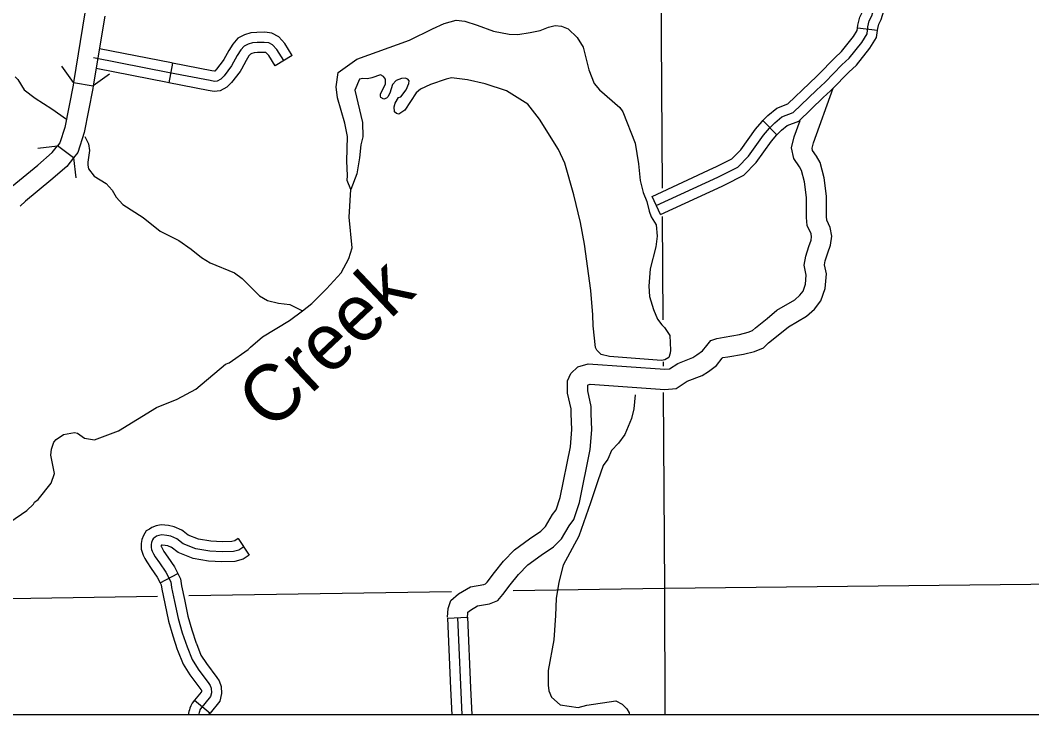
# Model space of a CAD drawing. Extents: x 1373862 to 1376999, y 1168398 to 1170455.
# Drawn here: x 1375258.9 to 1375410.3, y 1168563 to 1168667 of the extents above; entities that cross this region are included whole.
import ezdxf

# ---------------------------------------------------------------- set-up
doc = ezdxf.new("R2010")
doc.units = 0
for name, color, linetype in [('Level 31', 7, 'Continuous'), ('Level 32', 7, 'Continuous'), ('Level 35', 7, 'Continuous'), ('Level 38', 7, 'Continuous'), ('Level 45', 7, 'Continuous'), ('Level 46', 7, 'Continuous'), ('Level 5', 7, 'Continuous'), ('R_Draft', 7, 'Continuous')]:
    doc.layers.add(name, color=color, linetype=linetype)

msp = doc.modelspace()

# ---------------------------------------------------------------- linework, layer by layer
at = {"layer": 'Level 31'}
msp.add_line((1375266.9, 1168657.67), (1375269.86, 1168657.18), dxfattribs=at)
for points in [[(1375268.62, 1168668.08), (1375266.9, 1168657.67)], [(1375271.58, 1168667.6), (1375269.86, 1168657.18)], [(1375266.9, 1168657.67), (1375266.84, 1168657.28), (1375265.61, 1168650.93), (1375264.84, 1168648.61), (1375264.53, 1168648.21)], [(1375269.86, 1168657.18), (1375269.79, 1168656.75), (1375268.52, 1168650.18), (1375267.53, 1168647.18), (1375266.9, 1168646.37), (1375264.53, 1168648.21)], [(1375256.86, 1168641.32), (1375257.71, 1168642.14), (1375261.57, 1168645.31), (1375263.73, 1168647.18), (1375264.53, 1168648.21)], [(1375266.9, 1168646.37), (1375265.91, 1168645.11), (1375263.51, 1168643.02), (1375259.7, 1168639.89), (1375258.93, 1168639.15)]]:
    msp.add_lwpolyline(points, dxfattribs=at)
at = {"layer": 'Level 32'}
for points in [[(1375387.22, 1168665.44), (1375387.26, 1168665.74), (1375387.41, 1168666.39), (1375387.78, 1168667.1), (1375388.17, 1168668.4), (1375388.2, 1168669.41), (1375388.08, 1168670.02)], [(1375384.24, 1168665.82), (1375384.3, 1168666.26), (1375384.57, 1168667.45), (1375384.99, 1168668.24), (1375385.15, 1168668.76)]]:
    msp.add_lwpolyline(points, dxfattribs=at)
at = {"layer": 'Level 35'}
for points in [[(1375308.41, 1168641.66), (1375307.86, 1168642.99), (1375307.93, 1168643.73), (1375307.79, 1168645.89), (1375307.91, 1168649.6), (1375307.5, 1168651.6), (1375306.41, 1168655.38), (1375306.21, 1168657.02), (1375306.52, 1168659.19), (1375309.29, 1168661.18), (1375317.21, 1168663.99), (1375320.63, 1168665.72), (1375322.37, 1168666.48), (1375324.16, 1168666.98), (1375325.46, 1168666.83), (1375327.33, 1168666.26), (1375329.77, 1168665.35), (1375332.08, 1168664.89), (1375333.38, 1168664.88), (1375335.23, 1168665.14), (1375336.76, 1168665.44), (1375337.99, 1168665.93), (1375338.98, 1168666.2), (1375339.92, 1168666.08), (1375340.91, 1168665.68), (1375342.26, 1168664.43), (1375343.16, 1168662.97), (1375344.02, 1168659.56), (1375344.84, 1168657.5), (1375345.63, 1168656.58), (1375348.65, 1168653.94), (1375349.1, 1168653.29), (1375350.97, 1168648.59), (1375351.44, 1168645.51), (1375351.7, 1168643.01), (1375352.13, 1168641.22), (1375352.72, 1168639.84), (1375353.07, 1168638.41), (1375353.34, 1168637.56), (1375354.08, 1168636.38), (1375354.24, 1168634.64), (1375354.06, 1168633.07), (1375353.22, 1168629.75), (1375352.98, 1168627.15), (1375353.12, 1168625.63), (1375353.72, 1168623.67), (1375354.3, 1168622.24), (1375354.94, 1168621.37), (1375355.34, 1168621), (1375356.15, 1168619.8), (1375356.24, 1168617.61), (1375356.19, 1168617.13), (1375355.97, 1168616.51), (1375355.4, 1168616.13), (1375354.92, 1168616.02), (1375347.14, 1168616.62)], [(1375258.2, 1168658.51), (1375258.58, 1168658.11), (1375259.51, 1168656.59), (1375261.16, 1168655.3), (1375263.65, 1168653.74), (1375265.85, 1168652.18)], [(1375347.14, 1168616.62), (1375345.87, 1168616.93), (1375345.23, 1168617.57), (1375345, 1168618.01), (1375344.65, 1168621.24), (1375344.61, 1168622.87), (1375344.32, 1168626.53), (1375343.38, 1168633.48), (1375342.76, 1168636.69), (1375341.8, 1168640.83), (1375340.45, 1168645.61), (1375339.46, 1168647.63), (1375336.64, 1168652.19), (1375334.89, 1168654.44), (1375331.68, 1168656.44), (1375328.52, 1168657.45), (1375325.87, 1168658.09), (1375323.46, 1168658.35), (1375322.67, 1168658.19), (1375320.33, 1168657.39), (1375318.83, 1168656.66), (1375318.16, 1168656.1), (1375316.48, 1168653.51), (1375315.58, 1168652.95), (1375315.24, 1168653.04), (1375314.95, 1168653.3), (1375314.87, 1168654.04), (1375315.04, 1168654.56), (1375315.52, 1168655.4), (1375315.88, 1168655.54), (1375316.71, 1168656.59), (1375317.11, 1168657.52), (1375317.12, 1168657.9), (1375316.95, 1168658.15), (1375316.53, 1168658.32), (1375316.01, 1168658.27), (1375315.2, 1168657.95), (1375314.64, 1168657.36), (1375314.25, 1168656.05), (1375313.92, 1168655.54), (1375313.72, 1168655.33), (1375313.37, 1168655.18), (1375312.92, 1168655.41), (1375312.84, 1168655.63), (1375312.85, 1168655.95), (1375313.59, 1168657.43), (1375313.6, 1168658.15), (1375313.29, 1168658.59), (1375312.86, 1168658.8), (1375311.57, 1168658.37), (1375310.88, 1168658.23), (1375310.2, 1168658.25), (1375309.7, 1168658.16), (1375309, 1168656.5), (1375310.17, 1168651.7), (1375310.19, 1168649.54), (1375309.91, 1168648.33), (1375309.72, 1168646.4), (1375309.28, 1168644), (1375308.41, 1168641.66)], [(1375268.6, 1168649.6), (1375269.14, 1168648.49), (1375269.3, 1168647.49), (1375269.06, 1168645.75), (1375269.04, 1168645.29), (1375269.16, 1168644.74)], [(1375269.16, 1168644.74), (1375269.99, 1168643.63), (1375271.79, 1168642.53), (1375272.68, 1168641.55), (1375273.28, 1168640.52), (1375274.29, 1168639.42), (1375277.31, 1168637.44), (1375279.88, 1168635.41), (1375282.68, 1168634.01), (1375284.51, 1168632.73), (1375286.08, 1168631.46), (1375287.38, 1168630.65), (1375290.98, 1168629.17), (1375292.16, 1168628.32), (1375294.73, 1168625.73), (1375295.96, 1168625.05), (1375297.56, 1168624.62), (1375299.3, 1168624.43), (1375301.15, 1168623.47)], [(1375301.15, 1168623.47), (1375302.55, 1168624.59), (1375304.77, 1168626.78), (1375306.95, 1168629.18), (1375308.1, 1168631.33), (1375308.62, 1168632.89), (1375308.15, 1168637.49), (1375308.41, 1168641.66)], [(1375255.6, 1168590.66), (1375259.9, 1168593.59), (1375260.92, 1168594.52), (1375261.07, 1168594.82), (1375261.6, 1168595.21), (1375263.58, 1168597.69), (1375264.05, 1168599.12), (1375263.5, 1168601.87), (1375263.62, 1168602.78), (1375263.96, 1168603.83), (1375264.29, 1168604.22), (1375265.41, 1168604.96), (1375267.04, 1168605.28), (1375267.52, 1168605.15), (1375268.54, 1168604.4), (1375270.06, 1168604.15), (1375273.65, 1168605.52), (1375279.34, 1168609), (1375282.41, 1168610.24), (1375285.23, 1168611.77), (1375289.65, 1168615.5), (1375290.21, 1168615.7), (1375293.04, 1168617.67), (1375293.39, 1168618.06), (1375295.21, 1168619.58), (1375299.23, 1168622.04), (1375301.15, 1168623.47)], [(1375350.97, 1168610.9), (1375350.76, 1168608.81), (1375350.41, 1168607.34), (1375349.43, 1168604.97), (1375348.46, 1168603.68), (1375347.39, 1168602.57), (1375346.86, 1168601.28), (1375346.18, 1168600.33), (1375345.36, 1168598.02), (1375344.28, 1168594.75), (1375342.51, 1168589.72), (1375340.19, 1168585.41), (1375339.51, 1168582.83), (1375339.11, 1168580.41), (1375339.05, 1168577.87), (1375338.79, 1168574.23), (1375337.92, 1168569.63), (1375337.92, 1168567.44), (1375338.06, 1168566.56), (1375338.42, 1168565.65), (1375339.72, 1168564.48), (1375342.43, 1168564.08), (1375343.74, 1168564.43), (1375348.06, 1168565.08), (1375349.03, 1168564.56), (1375349.69, 1168563.9), (1375350.04, 1168563.26), (1375350.09, 1168562.99)]]:
    msp.add_lwpolyline(points, dxfattribs=at)
at = {"layer": 'Level 38'}
for points in [[(1375266.9, 1168657.67), (1375265.15, 1168660.1)], [(1375272.3, 1168658.92), (1375269.86, 1168657.18)], [(1375261.56, 1168647.85), (1375264.53, 1168648.21)], [(1375266.9, 1168646.37), (1375267.26, 1168643.39)]]:
    msp.add_lwpolyline(points, dxfattribs=at)
at = {"layer": 'Level 45'}
for p, q in [((1375387.22, 1168665.44), (1375384.24, 1168665.82)), ((1375281.72, 1168660.56), (1375281.16, 1168657.61)), ((1375299.64, 1168661.73), (1375297.09, 1168660.14)), ((1375372.18, 1168649.84), (1375370.05, 1168651.96)), ((1375354.74, 1168637.88), (1375353.48, 1168640.61)), ((1375291.53, 1168589.38), (1375293.21, 1168586.9)), ((1375279.87, 1168582.74), (1375282.52, 1168584.14)), ((1375322.88, 1168577.47), (1375325.87, 1168577.6)), ((1375285.02, 1168565.16), (1375287.34, 1168563.25))]:
    msp.add_line(p, q, dxfattribs=at)
for points in [[(1375354.11, 1168639.25), (1375363.34, 1168643.51), (1375366.32, 1168645), (1375367.91, 1168646.64), (1375370.17, 1168649.78), (1375371.05, 1168650.84), (1375371.85, 1168651.64), (1375372.91, 1168652.52), (1375374.62, 1168653.18), (1375378.08, 1168656.5), (1375379.41, 1168657.74), (1375381.89, 1168660.29), (1375382.96, 1168661.29), (1375384.86, 1168663.68), (1375385.65, 1168664.94), (1375385.78, 1168666), (1375385.99, 1168666.92), (1375386.39, 1168667.67), (1375386.67, 1168668.64), (1375386.71, 1168669.47)], [(1375299.64, 1168661.73), (1375298.53, 1168663.51), (1375297.61, 1168664.52), (1375296.57, 1168665.06), (1375295.52, 1168665.19), (1375294.32, 1168665.14), (1375293.43, 1168665.11), (1375292.48, 1168664.81), (1375291.48, 1168664.31), (1375290.73, 1168663.43), (1375290.13, 1168662.46), (1375289.4, 1168661.13)], [(1375378.16, 1168658.63), (1375378.36, 1168658.81), (1375380.84, 1168661.36), (1375381.85, 1168662.32), (1375383.63, 1168664.55), (1375384.2, 1168665.45), (1375384.24, 1168665.82)], [(1375380.21, 1168656.44), (1375380.46, 1168656.67), (1375382.94, 1168659.22), (1375384.06, 1168660.27), (1375386.09, 1168662.82), (1375387.09, 1168664.42), (1375387.22, 1168665.44)], [(1375298.37, 1168660.94), (1375297.33, 1168662.6), (1375296.68, 1168663.31), (1375296.12, 1168663.6), (1375295.46, 1168663.68), (1375294.37, 1168663.64), (1375293.69, 1168663.62), (1375293.04, 1168663.41), (1375292.42, 1168663.1), (1375291.94, 1168662.54), (1375291.42, 1168661.71), (1375290.57, 1168660.15), (1375289.45, 1168658.67), (1375288.93, 1168658.17), (1375288.41, 1168657.88), (1375288.01, 1168657.84), (1375287.34, 1168657.95), (1375281.27, 1168659.12), (1375269.88, 1168661.37)], [(1375281.72, 1168660.56), (1375281.56, 1168660.59), (1375270.78, 1168662.72)], [(1375297.09, 1168660.14), (1375296.13, 1168661.69), (1375295.75, 1168662.1), (1375295.67, 1168662.14), (1375295.39, 1168662.18), (1375294.43, 1168662.14), (1375293.95, 1168662.13), (1375293.61, 1168662.02), (1375293.37, 1168661.9), (1375293.16, 1168661.65), (1375292.72, 1168660.95), (1375292.03, 1168659.69)], [(1375289.4, 1168661.13), (1375289.31, 1168660.97), (1375288.32, 1168659.67), (1375288.03, 1168659.39), (1375287.99, 1168659.36), (1375287.6, 1168659.43), (1375281.72, 1168660.56)], [(1375281.16, 1168657.61), (1375280.98, 1168657.65), (1375270.29, 1168659.76)], [(1375292.03, 1168659.69), (1375291.83, 1168659.33), (1375290.57, 1168657.67), (1375289.83, 1168656.96), (1375288.87, 1168656.42), (1375287.97, 1168656.33), (1375287.07, 1168656.48), (1375281.16, 1168657.61)], [(1375370.05, 1168651.96), (1375370.83, 1168652.75), (1375372.14, 1168653.83), (1375373.8, 1168654.47), (1375377.05, 1168657.59), (1375378.16, 1168658.63)], [(1375372.18, 1168649.84), (1375372.86, 1168650.53), (1375373.68, 1168651.21), (1375375.44, 1168651.89), (1375379.11, 1168655.41), (1375380.21, 1168656.44)], [(1375363.02, 1168645.03), (1375365.42, 1168646.23), (1375366.76, 1168647.6), (1375368.98, 1168650.7), (1375369.94, 1168651.85), (1375370.05, 1168651.96)], [(1375364.36, 1168642.35), (1375367.22, 1168643.77), (1375369.06, 1168645.67), (1375371.35, 1168648.86), (1375372.16, 1168649.83), (1375372.18, 1168649.84)], [(1375353.48, 1168640.61), (1375362.69, 1168644.87), (1375363.02, 1168645.03)], [(1375354.74, 1168637.88), (1375363.99, 1168642.16), (1375364.36, 1168642.35)], [(1375283.3, 1168590.49), (1375283.12, 1168590.62), (1375281.95, 1168591.15), (1375281.11, 1168591.33), (1375280.04, 1168591.44), (1375279.29, 1168591.29), (1375278.61, 1168591.05), (1375278.27, 1168590.79), (1375277.8, 1168590.56), (1375277.39, 1168589.85), (1375277.14, 1168589.24), (1375277.01, 1168588.63), (1375277.02, 1168587.81), (1375277.16, 1168587.32), (1375277.31, 1168586.87), (1375277.59, 1168586.39), (1375277.86, 1168585.87), (1375278.54, 1168584.88), (1375279.42, 1168583.58), (1375279.87, 1168582.74)], [(1375292.37, 1168588.14), (1375291.67, 1168587.66), (1375290.83, 1168587.45), (1375289.13, 1168587.37), (1375287.3, 1168587.47), (1375285.2, 1168587.83), (1375283.33, 1168588.6), (1375282.35, 1168589.32), (1375281.48, 1168589.72), (1375280.88, 1168589.84), (1375280.11, 1168589.93), (1375279.69, 1168589.84), (1375279.33, 1168589.72), (1375279.07, 1168589.52), (1375278.88, 1168589.42), (1375278.74, 1168589.18), (1375278.58, 1168588.8), (1375278.52, 1168588.48), (1375278.52, 1168588.02), (1375278.59, 1168587.76), (1375278.68, 1168587.5), (1375278.9, 1168587.11), (1375279.15, 1168586.64), (1375279.77, 1168585.73), (1375280.71, 1168584.35), (1375281.48, 1168582.9), (1375281.58, 1168582.04), (1375282.04, 1168579.94), (1375282.56, 1168577.39), (1375283.18, 1168575.26), (1375283.89, 1168573.16), (1375284.64, 1168571.25), (1375285.55, 1168569.83), (1375287.15, 1168567.69), (1375287.38, 1168567.38), (1375287.53, 1168566.96), (1375287.55, 1168566.3), (1375287.42, 1168565.71), (1375285.92, 1168563.89), (1375285.83, 1168563.72), (1375285.74, 1168563.49), (1375285.69, 1168563.33), (1375285.64, 1168563.15), (1375285.61, 1168562.99)], [(1375291.53, 1168589.38), (1375291.04, 1168589.05), (1375290.61, 1168588.94), (1375289.14, 1168588.87), (1375287.47, 1168588.97), (1375285.62, 1168589.28), (1375284.07, 1168589.91), (1375283.3, 1168590.49)], [(1375281.59, 1168588.02), (1375281.01, 1168588.28), (1375280.64, 1168588.36), (1375280.18, 1168588.41), (1375280.09, 1168588.39), (1375280.06, 1168588.38), (1375280.02, 1168588.35), (1375280.02, 1168588.35), (1375280.02, 1168588.34), (1375280.02, 1168588.22), (1375280.03, 1168588.2), (1375280.05, 1168588.12), (1375280.21, 1168587.84), (1375280.44, 1168587.42), (1375281.01, 1168586.57), (1375282, 1168585.13), (1375282.52, 1168584.14)], [(1375293.21, 1168586.9), (1375292.29, 1168586.27), (1375291.05, 1168585.96), (1375289.12, 1168585.87), (1375287.13, 1168585.98), (1375284.79, 1168586.38), (1375282.58, 1168587.28), (1375281.5, 1168588.09)], [(1375282.52, 1168584.14), (1375282.93, 1168583.35), (1375283.06, 1168582.3), (1375283.51, 1168580.25), (1375284.02, 1168577.75), (1375284.61, 1168575.72), (1375285.28, 1168573.74)], [(1375279.87, 1168582.74), (1375280.02, 1168582.44), (1375280.1, 1168581.79), (1375280.57, 1168579.64), (1375281.1, 1168577.02), (1375281.75, 1168574.81), (1375282.44, 1168572.78)], [(1375322.88, 1168577.47), (1375323.33, 1168566.92)], [(1375324.37, 1168577.54), (1375325, 1168562.99)], [(1375325.87, 1168577.6), (1375326.33, 1168567.05)], [(1375282.44, 1168572.78), (1375282.48, 1168572.65), (1375283.3, 1168570.56), (1375284.32, 1168568.98), (1375285.95, 1168566.8), (1375286.04, 1168566.68), (1375286.04, 1168566.43), (1375286.03, 1168566.39), (1375285.02, 1168565.16)], [(1375285.28, 1168573.74), (1375285.3, 1168573.68), (1375285.98, 1168571.93), (1375286.79, 1168570.69), (1375288.36, 1168568.58), (1375288.72, 1168568.08), (1375289.02, 1168567.24), (1375289.05, 1168566.16), (1375288.81, 1168565.04), (1375287.34, 1168563.25)], [(1375323.33, 1168566.92), (1375323.5, 1168562.99)], [(1375326.33, 1168567.05), (1375326.5, 1168562.99)], [(1375285.02, 1168565.16), (1375284.67, 1168564.73), (1375284.46, 1168564.35), (1375284.32, 1168563.98), (1375284.25, 1168563.75), (1375284.18, 1168563.49), (1375284.07, 1168562.99)], [(1375287.34, 1168563.25), (1375287.18, 1168563.07), (1375287.16, 1168562.99)]]:
    msp.add_lwpolyline(points, dxfattribs=at)
at = {"layer": 'Level 46'}
for points in [[(1375325.87, 1168577.45), (1375325.92, 1168578.3), (1375325.94, 1168578.35), (1375326.29, 1168578.67), (1375327.34, 1168579.29), (1375329.14, 1168579.58), (1375330.39, 1168580.1), (1375331.13, 1168580.98), (1375332.25, 1168582.45), (1375333.52, 1168584.02), (1375334.89, 1168585.43), (1375336.88, 1168586.89), (1375338.75, 1168588.15), (1375339.92, 1168589.32), (1375341.07, 1168591.3), (1375341.78, 1168592.22), (1375342.65, 1168594.76), (1375344.23, 1168602.69), (1375344.47, 1168605.66), (1375344.38, 1168608.11), (1375344.38, 1168609.13), (1375343.85, 1168611.48), (1375343.85, 1168612.35), (1375343.9, 1168612.4), (1375344.23, 1168612.49), (1375355.4, 1168611.71), (1375357.09, 1168611.84), (1375358.75, 1168612.94), (1375360.99, 1168613.82), (1375361.91, 1168614.41), (1375363.12, 1168615.31), (1375363.99, 1168616.39), (1375364.06, 1168616.47), (1375364.81, 1168616.6), (1375367.15, 1168617.01), (1375368.81, 1168617.4), (1375370.15, 1168617.95), (1375370.92, 1168618.67), (1375372.62, 1168620.02), (1375373.91, 1168621.1), (1375376.62, 1168622.7), (1375377.81, 1168623.73), (1375378.76, 1168624.98), (1375379.38, 1168626.84), (1375379.6, 1168629.01), (1375379.3, 1168630.37), (1375379.41, 1168630.96), (1375379.77, 1168632.16), (1375380.21, 1168633.33), (1375380.4, 1168634.68), (1375380.14, 1168635.94), (1375379.64, 1168637.06), (1375379.58, 1168637.59), (1375379.58, 1168639.23), (1375379.58, 1168640.65), (1375379.25, 1168643.38), (1375378.64, 1168645.67), (1375378.07, 1168646.64), (1375377.49, 1168647.5), (1375377.42, 1168647.85), (1375377.62, 1168648.62), (1375380.59, 1168656.8)], [(1375322.88, 1168577.62), (1375322.95, 1168578.9), (1375323.37, 1168580.09), (1375324.52, 1168581.1), (1375326.3, 1168582.16), (1375328.31, 1168582.49), (1375328.57, 1168582.59), (1375328.79, 1168582.86), (1375329.89, 1168584.3), (1375331.27, 1168586.01), (1375332.91, 1168587.7), (1375335.16, 1168589.34), (1375336.83, 1168590.47), (1375337.52, 1168591.16), (1375338.58, 1168592.98), (1375339.11, 1168593.66), (1375339.75, 1168595.54), (1375341.26, 1168603.1), (1375341.46, 1168605.72), (1375341.38, 1168608.05), (1375341.38, 1168608.8), (1375340.85, 1168611.14), (1375340.85, 1168612.98), (1375341.31, 1168614.09), (1375342.39, 1168615.09), (1375343.91, 1168615.52), (1375355.39, 1168614.72), (1375356.08, 1168614.77), (1375357.35, 1168615.61), (1375359.61, 1168616.5), (1375360.2, 1168616.88), (1375361.03, 1168617.49), (1375361.66, 1168618.27), (1375362.28, 1168619.05), (1375363.2, 1168619.36), (1375364.29, 1168619.56), (1375366.55, 1168619.95), (1375367.89, 1168620.27), (1375368.51, 1168620.52), (1375368.97, 1168620.94), (1375370.72, 1168622.34), (1375372.17, 1168623.56), (1375374.86, 1168625.15), (1375375.61, 1168625.8), (1375376.08, 1168626.4), (1375376.43, 1168627.47), (1375376.57, 1168628.83), (1375376.24, 1168630.31), (1375376.49, 1168631.66), (1375376.93, 1168633.12), (1375377.28, 1168634.08), (1375377.36, 1168634.58), (1375377.27, 1168635.01), (1375376.7, 1168636.27), (1375376.58, 1168637.43), (1375376.58, 1168639.23), (1375376.58, 1168640.47), (1375376.3, 1168642.81), (1375375.85, 1168644.5), (1375375.53, 1168645.04), (1375374.69, 1168646.3), (1375374.33, 1168647.9), (1375374.75, 1168649.52), (1375375.64, 1168651.97)]]:
    msp.add_lwpolyline(points, dxfattribs=at)
at = {"layer": 'Level 5'}
for points in [[(1375354.7, 1168687.27), (1375354.98, 1168641.87)], [(1375355.01, 1168637.61), (1375355.1, 1168622.15)], [(1375355.14, 1168615.84), (1375355.14, 1168615.18)], [(1375355.17, 1168611.27), (1375355.35, 1168581.89)], [(1375460.42, 1168583.03), (1375355.35, 1168581.89), (1375332.72, 1168581.54)], [(1375355.35, 1168581.89), (1375355.39, 1168562.99)], [(1375279.46, 1168580.71), (1375251.01, 1168580.26)], [(1375323.49, 1168581.39), (1375284.18, 1168580.78)]]:
    msp.add_lwpolyline(points, dxfattribs=at)
at = {"layer": 'R_Draft'}
msp.add_lwpolyline([(1374675.34, 1169579.43), (1376182.76, 1169579.43), (1376182.76, 1168562.99), (1374675.34, 1168562.99)], close=True, dxfattribs=at)

# ---------------------------------------------------------------- texts
at = {"layer": 'Level 35'}
msp.add_text('Creek', height=8.448, rotation=43.4482, dxfattribs=at).set_placement((1375296.48, 1168605.27))

doc.saveas('drawing.dxf')
